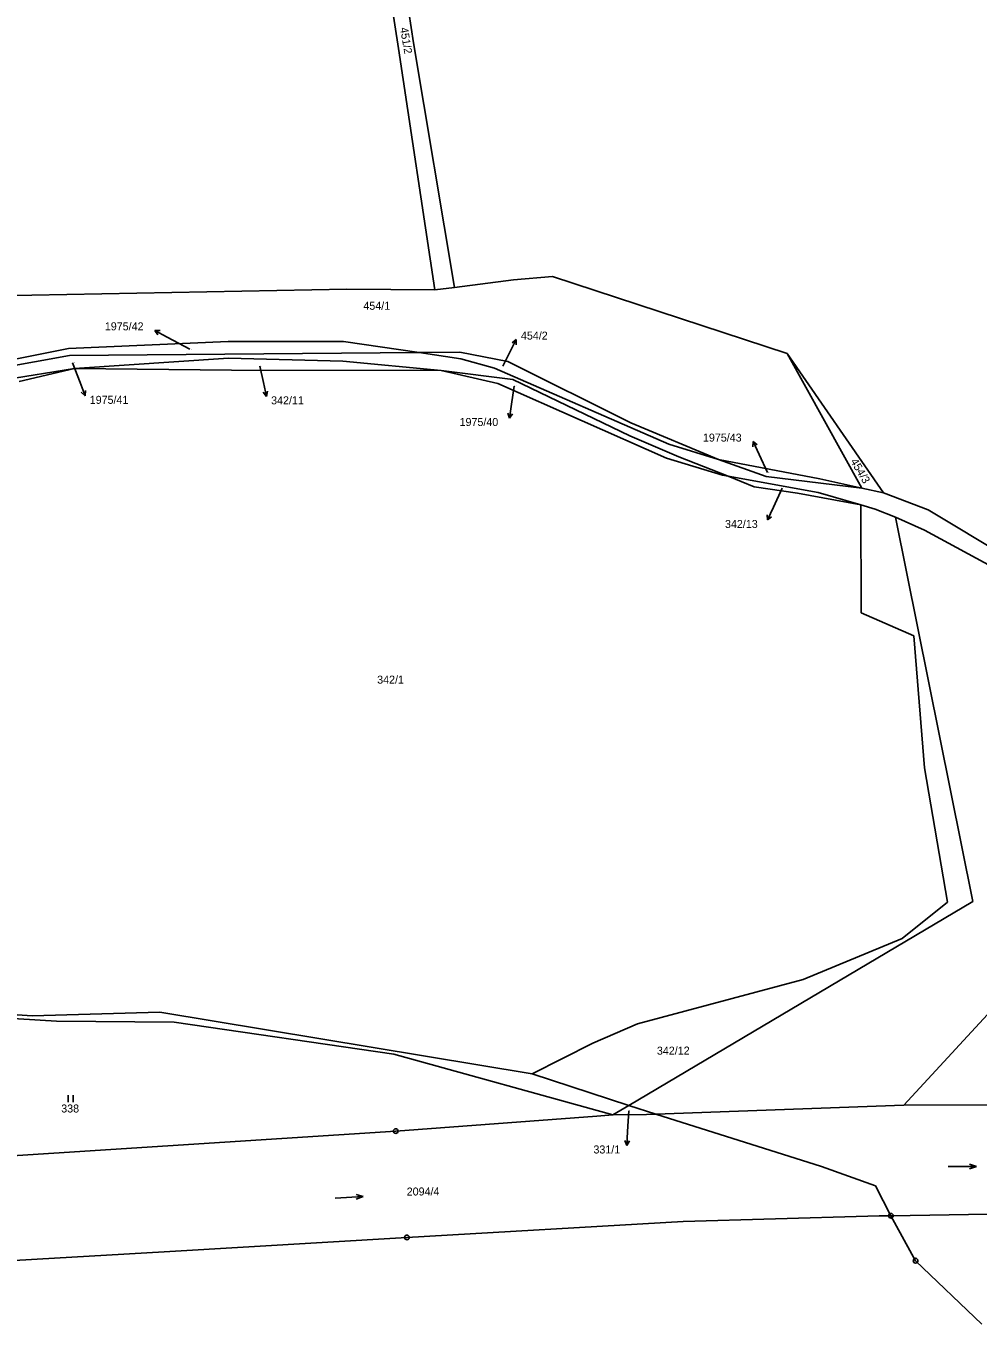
# Model space of a CAD drawing. Extents: x -795483 to -789093, y -1112258 to -1108741.
# Drawn here: x -790059.1 to -789856.9, y -1111862.8 to -1111587 of the extents above; entities that cross this region are included whole.
import ezdxf

# ---------------------------------------------------------------- set-up
doc = ezdxf.new("R2010")
doc.units = 0
for name, color, linetype in [('Komunikace', 7, 'Continuous'), ('Vrstva 1', 7, 'Continuous'), ('Vrstva 14', 7, 'Continuous'), ('Vrstva 16', 7, 'Continuous'), ('Vrstva 23', 7, 'Continuous'), ('Vrstva 28', 7, 'Continuous')]:
    doc.layers.add(name, color=color, linetype=linetype)

msp = doc.modelspace()

# ---------------------------------------------------------------- linework, layer by layer
at = {"layer": 'Komunikace'}
for p, q in [((-790024.31, -1111655.71), (-790029.09, -1111653.12)), ((-789957.84, -1111659.31), (-789956.33, -1111656.34)), ((-790049.19, -1111658.57), (-790047.61, -1111662.79)), ((-790009.43, -1111659.3), (-790008.68, -1111662.78)), ((-789955.44, -1111663.57), (-789955.96, -1111667.34)), ((-789901.64, -1111681.9), (-789903.41, -1111678.05)), ((-789898.46, -1111685.23), (-789900.36, -1111689.26)), ((-789931.05, -1111817.47), (-789931.32, -1111821.84))]:
    msp.add_line(p, q, dxfattribs=at)
at = {"layer": 'Vrstva 1'}
for p, q in [((-789991.92, -1111514.31), (-789979.96, -1111591.82)), ((-789976.8, -1111590.65), (-789988.21, -1111514.89)), ((-789968.11, -1111642.62), (-789976.8, -1111590.65)), ((-789979.96, -1111591.82), (-789972.28, -1111643.12)), ((-789947.25, -1111640.28), (-789955.59, -1111640.96)), ((-789897.41, -1111656.62), (-789947.25, -1111640.28)), ((-789990.97, -1111642.95), (-790079.23, -1111644.6)), ((-789972.28, -1111643.12), (-789990.97, -1111642.95)), ((-789968.11, -1111642.62), (-789972.28, -1111643.12)), ((-789955.59, -1111640.96), (-789968.11, -1111642.62)), ((-790050.08, -1111655.54), (-790016.18, -1111654.06)), ((-790016.18, -1111654.06), (-789991.67, -1111654.03)), ((-789975.57, -1111656.42), (-789991.67, -1111654.03)), ((-790064.8, -1111659.69), (-790049.83, -1111657.02)), ((-790062.48, -1111658.05), (-790050.08, -1111655.54)), ((-789975.57, -1111656.42), (-790049.83, -1111657.02)), ((-789966.95, -1111656.35), (-789975.57, -1111656.42)), ((-789966.74, -1111657.73), (-789975.57, -1111656.42)), ((-789956.74, -1111658.32), (-789966.95, -1111656.35)), ((-789897.41, -1111656.62), (-789881.57, -1111685.2)), ((-789876.96, -1111686.23), (-789897.41, -1111656.62)), ((-790063.75, -1111662.17), (-790048.77, -1111659.79)), ((-790048.77, -1111659.79), (-790060.51, -1111662.56)), ((-790016.07, -1111657.6), (-790048.77, -1111659.79)), ((-790048.77, -1111659.79), (-790015.45, -1111660.14)), ((-789991.82, -1111658.26), (-790016.07, -1111657.6)), ((-789970.89, -1111660.2), (-789991.82, -1111658.26)), ((-789959.58, -1111659.7), (-789966.74, -1111657.73)), ((-789922.59, -1111675.86), (-789959.58, -1111659.7)), ((-789956.74, -1111658.32), (-789930.62, -1111671.32)), ((-790015.45, -1111660.14), (-789970.89, -1111660.2)), ((-789958.91, -1111662.98), (-789970.89, -1111660.2)), ((-789970.89, -1111660.2), (-789955.69, -1111662.13)), ((-789955.69, -1111662.13), (-789930.88, -1111674.08)), ((-789923.04, -1111678.86), (-789958.91, -1111662.98)), ((-789930.62, -1111671.32), (-789912.01, -1111679.13)), ((-789930.88, -1111674.08), (-789920.47, -1111678.59)), ((-789912.01, -1111679.13), (-789922.59, -1111675.86)), ((-789911.14, -1111682.46), (-789923.04, -1111678.86)), ((-789920.47, -1111678.59), (-789909.99, -1111682.67)), ((-789912.01, -1111679.13), (-789901.9, -1111682.74)), ((-789890.48, -1111683.21), (-789912.01, -1111679.13)), ((-789909.99, -1111682.67), (-789911.14, -1111682.46)), ((-789904.44, -1111684.92), (-789909.99, -1111682.67)), ((-789890.86, -1111686.15), (-789909.99, -1111682.67)), ((-789901.9, -1111682.74), (-789881.57, -1111685.2)), ((-789881.57, -1111685.2), (-789890.48, -1111683.21)), ((-789904.44, -1111684.92), (-789895.22, -1111686.25)), ((-789895.22, -1111686.25), (-789881.77, -1111688.78)), ((-789881.77, -1111688.78), (-789890.86, -1111686.15)), ((-789876.96, -1111686.23), (-789881.57, -1111685.2)), ((-789867.49, -1111689.8), (-789876.96, -1111686.23)), ((-789881.71, -1111711.68), (-789881.77, -1111688.78)), ((-789878.77, -1111689.65), (-789881.77, -1111688.78)), ((-789874.45, -1111691.35), (-789878.77, -1111689.65)), ((-789790.2, -1111736.25), (-789867.49, -1111689.8)), ((-789868.26, -1111694.16), (-789874.45, -1111691.35)), ((-789874.45, -1111691.35), (-789858, -1111773)), ((-789852.23, -1111702.83), (-789868.26, -1111694.16)), ((-789870.52, -1111716.58), (-789881.71, -1111711.68)), ((-789870.52, -1111716.58), (-789868.28, -1111744.6)), ((-789868.28, -1111744.6), (-789863.4, -1111773.17)), ((-789858, -1111773), (-789931.03, -1111816.31)), ((-789873, -1111780.87), (-789863.4, -1111773.17)), ((-789873, -1111780.87), (-789894.03, -1111789.55)), ((-789841.15, -1111782.05), (-789872.64, -1111816.26)), ((-789929.2, -1111799.01), (-789894.03, -1111789.55)), ((-790052.61, -1111798.44), (-790099.58, -1111795.56)), ((-790081.16, -1111795.89), (-790057.81, -1111797.28)), ((-790030.69, -1111796.55), (-790057.81, -1111797.28)), ((-790030.69, -1111796.55), (-789951.57, -1111809.6)), ((-790027.59, -1111798.67), (-790052.61, -1111798.44)), ((-789980.97, -1111805.46), (-790027.59, -1111798.67)), ((-789938.74, -1111803.07), (-789929.2, -1111799.01)), ((-789951.57, -1111809.6), (-789938.74, -1111803.07)), ((-789934.43, -1111818.33), (-789980.97, -1111805.46)), ((-789931.03, -1111816.31), (-789951.57, -1111809.6)), ((-789931.03, -1111816.31), (-789934.43, -1111818.33)), ((-789925.34, -1111818.17), (-789931.03, -1111816.31)), ((-789872.64, -1111816.26), (-789925.34, -1111818.17)), ((-789835.69, -1111816.1), (-789872.64, -1111816.26)), ((-789937.84, -1111818.58), (-789980.57, -1111821.77)), ((-789934.43, -1111818.33), (-789937.84, -1111818.58)), ((-789927.31, -1111818.24), (-789934.43, -1111818.33)), ((-789925.34, -1111818.17), (-789927.31, -1111818.24)), ((-789890.15, -1111829.27), (-789925.34, -1111818.17)), ((-790071.06, -1111827.61), (-789980.57, -1111821.77)), ((-789878.68, -1111833.41), (-789890.15, -1111829.27)), ((-789875.39, -1111839.76), (-789878.68, -1111833.41)), ((-789837.98, -1111839.18), (-789875.39, -1111839.76)), ((-789919.49, -1111840.97), (-789978.19, -1111844.37)), ((-789880.28, -1111839.87), (-789919.49, -1111840.97)), ((-789877.92, -1111839.8), (-789880.28, -1111839.87)), ((-789877.92, -1111839.8), (-789875.39, -1111839.76)), ((-789870.17, -1111849.3), (-789875.39, -1111839.76)), ((-789978.19, -1111844.37), (-790029.73, -1111847.41)), ((-790029.73, -1111847.41), (-790078.8, -1111850.3)), ((-789856.08, -1111862.76), (-789870.17, -1111849.3))]:
    msp.add_line(p, q, dxfattribs=at)
at = {"layer": 'Vrstva 16'}
for p, q in [((-790029.09, -1111653.12), (-790031.73, -1111651.69)), ((-790031.73, -1111651.69), (-790031.09, -1111652.61)), ((-790031.73, -1111651.69), (-790030.61, -1111651.73)), ((-789956.33, -1111656.34), (-789954.97, -1111653.66)), ((-789954.97, -1111653.66), (-789955.87, -1111654.33)), ((-789954.97, -1111653.66), (-789954.98, -1111654.78)), ((-790008.68, -1111662.78), (-790008.04, -1111665.71)), ((-790047.61, -1111662.79), (-790046.56, -1111665.6)), ((-790046.56, -1111665.6), (-790047.38, -1111664.84)), ((-790046.56, -1111665.6), (-790046.44, -1111664.49)), ((-790008.04, -1111665.71), (-790008.74, -1111664.84)), ((-790008.04, -1111665.71), (-790007.77, -1111664.63)), ((-789955.96, -1111667.34), (-789956.37, -1111670.31)), ((-789956.37, -1111670.31), (-789956.73, -1111669.25)), ((-789956.37, -1111670.31), (-789955.74, -1111669.39)), ((-789904.66, -1111675.32), (-789904.7, -1111676.44)), ((-789903.41, -1111678.05), (-789904.66, -1111675.32)), ((-789904.66, -1111675.32), (-789903.79, -1111676.02)), ((-789900.36, -1111689.26), (-789901.64, -1111691.97)), ((-789901.64, -1111691.97), (-789901.67, -1111690.85)), ((-789901.64, -1111691.97), (-789900.76, -1111691.28)), ((-789931.32, -1111821.84), (-789931.51, -1111824.83)), ((-789931.51, -1111824.83), (-789931.94, -1111823.8)), ((-789931.51, -1111824.83), (-789930.95, -1111823.87))]:
    msp.add_line(p, q, dxfattribs=at)
at = {"layer": 'Vrstva 23'}
for p, q in [((-790050.11, -1111815.63), (-790050.11, -1111814.13)), ((-790049.11, -1111814.13), (-790049.11, -1111815.63)), ((-789863.21, -1111829.32), (-789857.21, -1111829.27)), ((-789857.21, -1111829.27), (-789858.71, -1111828.79)), ((-789857.21, -1111829.27), (-789858.71, -1111829.79)), ((-789993.46, -1111836.01), (-789987.47, -1111835.65)), ((-789987.47, -1111835.65), (-789989, -1111835.24)), ((-789987.47, -1111835.65), (-789988.94, -1111836.24))]:
    msp.add_line(p, q, dxfattribs=at)
at = {"layer": 'Vrstva 28'}
for centre, radius in [((-789980.57, -1111821.77), 0.5), ((-789980.57, -1111821.77), 0.01), ((-789875.39, -1111839.76), 0.5), ((-789875.39, -1111839.76), 0.01), ((-789978.19, -1111844.37), 0.5), ((-789978.19, -1111844.37), 0.01), ((-789870.17, -1111849.3), 0.5), ((-789870.17, -1111849.3), 0.01)]:
    msp.add_circle(centre, radius, dxfattribs=at)

# ---------------------------------------------------------------- texts
at = {"layer": 'Vrstva 14'}
for s, rotation, p in [('451/2', 279.8035, (-789979.67, -1111587.47)), ('454/3', 300.2445, (-789884.06, -1111679.5)), ('342/12', 0.2859, (-789925.09, -1111805.55)), ('2094/4', 0.3326, (-789978.23, -1111835.47))]:
    msp.add_text(s, height=1.7, rotation=rotation, dxfattribs=at).set_placement(p)
for s, height, p in [('454/1', 1.7, (-789987.44, -1111647.32)), ('1975/42', 0.1, (-790024.31, -1111655.71)), ('1975/41', 0.1, (-790049.19, -1111658.57)), ('342/11', 0.1, (-790009.43, -1111659.3)), ('454/2', 0.1, (-789957.84, -1111659.31)), ('1975/40', 0.1, (-789955.44, -1111663.57)), ('1975/43', 0.1, (-789901.64, -1111681.9)), ('342/13', 0.1, (-789898.46, -1111685.23)), ('342/1', 1.7, (-789984.51, -1111726.73)), ('338', 1.7, (-790051.61, -1111817.83)), ('331/1', 0.1, (-789931.05, -1111817.47))]:
    msp.add_text(s, height=height, dxfattribs=at).set_placement(p)
at = {"layer": 'Vrstva 16'}
for s, p in [('1975/42', (-790042.35, -1111651.69)), ('454/2', (-789953.98, -1111653.66)), ('1975/41', (-790045.56, -1111667.3)), ('342/11', (-790007.04, -1111667.41)), ('1975/40', (-789967.01, -1111672.01)), ('1975/43', (-789915.32, -1111675.32)), ('342/13', (-789910.64, -1111693.67)), ('331/1', (-789938.58, -1111826.53))]:
    msp.add_text(s, height=1.7, dxfattribs=at).set_placement(p)

doc.saveas('drawing.dxf')
